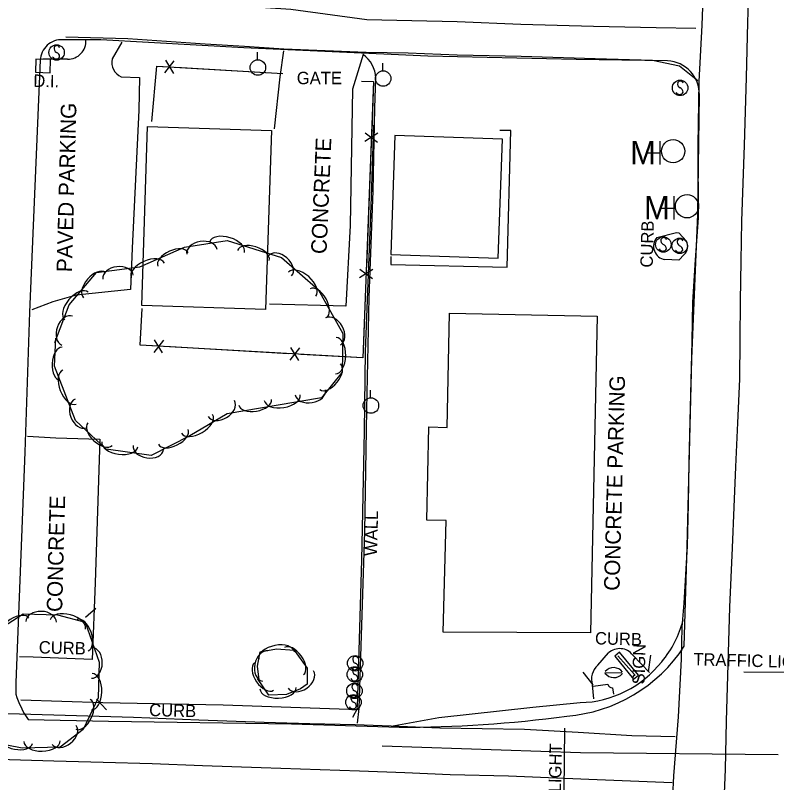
# Model space of a CAD drawing. Extents: x 978516 to 993312, y 1836504 to 1846212.
# Drawn here: x 992285.9 to 992531.4, y 1843914.2 to 1844161.6 of the extents above; entities that cross this region are included whole.
import ezdxf

# ---------------------------------------------------------------- set-up
doc = ezdxf.new("R2010")
doc.units = 0
for name, color, linetype in [('S_BUILDING', 7, 'Continuous'), ('S_CURB', 7, 'Continuous'), ('S_CURB_ANNOT', 7, 'Continuous'), ('S_DROP_INLET', 7, 'Continuous'), ('S_DROP_INLET_ANNOT', 7, 'Continuous'), ('S_EDGE_PAVEMENT', 7, 'Continuous'), ('S_FENCE', 7, 'Continuous'), ('S_GAS_UTILITIES', 7, 'Continuous'), ('S_GATE_ANNOT', 7, 'Continuous'), ('S_MANHOLE', 7, 'Continuous'), ('S_PARKING', 7, 'Continuous'), ('S_PARKING_ANNOT', 7, 'Continuous'), ('S_PAVEMENT_CROWN', 7, 'Continuous'), ('S_SHOULDER', 7, 'Continuous'), ('S_SIDEWALK', 7, 'Continuous'), ('S_SIGN', 7, 'Continuous'), ('S_SIGN_ANNOT', 7, 'Continuous'), ('S_TRAFFIC_SIGNAL', 7, 'Continuous'), ('S_TRAFFIC_SIGNAL_ANNOT', 7, 'Continuous'), ('S_TREE', 7, 'Continuous'), ('S_UTILITY_POLE', 7, 'Continuous'), ('S_WALL', 7, 'Continuous'), ('S_WALL_ANNOT', 7, 'Continuous')]:
    doc.layers.add(name, color=color, linetype=linetype)

msp = doc.modelspace()

# ---------------------------------------------------------------- linework, layer by layer
at = {"layer": 'S_BUILDING'}
for points in [[(992328.53, 1844125.82), (992368.47, 1844124.52), (992366.59, 1844066.78), (992326.66, 1844068.08)], [(992406.98, 1844084.54), (992441.62, 1844083.34), (992442.95, 1844121.74), (992408.31, 1844122.93)], [(992473.58, 1844064.63), (992471.4, 1843962.51), (992423.91, 1843962.75), (992424.79, 1843998.69), (992418.6, 1843998.83), (992419.24, 1844028.89), (992425.11, 1844028.77), (992425.9, 1844065.65)]]:
    msp.add_lwpolyline(points, close=True, dxfattribs=at)
at = {"layer": 'S_CURB'}
for points in [[(992311.8, 1843970.3), (992308.52, 1843967.44)], [(992490.05, 1843949.96), (992490.87, 1843955.35)], [(992472.26, 1843945.72), (992469.06, 1843949.8)], [(992312.05, 1843941.16), (992315.33, 1843937.71)], [(992396.24, 1843938.2), (992394.6, 1843935.2)]]:
    msp.add_lwpolyline(points, dxfattribs=at)
at = {"layer": 'S_DROP_INLET'}
msp.add_lwpolyline([(992297.17, 1844147.36), (992292.47, 1844147.49), (992292.36, 1844143.27), (992297.06, 1844143.15)], close=True, dxfattribs=at)
at = {"layer": 'S_EDGE_PAVEMENT'}
for points in [[(992497.67, 1843903.05), (992498.26, 1843916.33), (992499.79, 1843935.45), (992500.76, 1843954.05), (992500.96, 1843964.38), (992501.64, 1843972.05), (992502.72, 1843990.5), (992502.95, 1844004.1), (992503.18, 1844017.7), (992503.53, 1844030.77), (992503.87, 1844043.84), (992504.15, 1844056.5), (992504.42, 1844069.17), (992505.3, 1844082.76), (992506.19, 1844096.34), (992506.13, 1844119.83), (992506.39, 1844140.26), (992507.39, 1844158.53), (992508.19, 1844179.12)], [(992505.96, 1844140.52), (992500.13, 1844145.27), (992491.41, 1844147.07), (992472.88, 1844147.61), (992449.07, 1844148.35), (992428.34, 1844148.84), (992412.56, 1844149.41), (992399.06, 1844149.62), (992385.78, 1844150.19), (992372.51, 1844150.76), (992359.8, 1844151.56), (992347.09, 1844152.37), (992334.6, 1844153.23), (992322.11, 1844154.09), (992302.2, 1844154.63)], [(992496.19, 1844147.03), (992466.77, 1844147.43), (992418.88, 1844148.5), (992359.62, 1844151.16), (992313.49, 1844153.77), (992301.2, 1844153.78)], [(992293.88, 1844147.15), (992290.49, 1844065.93), (992288.95, 1844020.81), (992285.98, 1843946.49)], [(992501.58, 1843958.15), (992502.6, 1843990.24), (992504.07, 1844050.87), (992505.96, 1844097.52), (992506.51, 1844135.96)], [(992285.98, 1843946.49), (992286.05, 1843942.74)], [(992255.96, 1843936.87), (992271.6, 1843936.63), (992287.23, 1843936.39), (992305.6, 1843935.82), (992323.97, 1843935.26), (992345.05, 1843934.49), (992366.13, 1843933.72), (992380.83, 1843933.31), (992395.53, 1843932.9), (992407.09, 1843932.46), (992422.79, 1843931.85), (992436.46, 1843931.65), (992450.14, 1843931.45), (992467.44, 1843930.43), (992484.75, 1843929.4), (992498.66, 1843929.09)], [(992289.96, 1843934.57), (992315.95, 1843934), (992374.98, 1843933.15), (992409.73, 1843932.08)]]:
    msp.add_lwpolyline(points, dxfattribs=at)
for centre, major_axis, ratio, start_param, end_param in [((992300.79, 1844146.87), (2.44, 6.49), 0.997104, 0.302567, 1.889612), ((992495.65, 1844136.19), (9.71, -4.88), 0.99709, 0.445353, 1.985574), ((992460.18, 1843984.89), (35.84, 34.06), 0.996576, 4.026236, 4.949012), ((992309.13, 1843949.29), (9.77, -25.1), 0.890001, 4.62812, 4.966632), ((992411.25, 1844315.55), (383.97, 10.06), 0.998386, 4.682267, 4.823316)]:
    msp.add_ellipse(centre, major_axis=major_axis, ratio=ratio, start_param=start_param, end_param=end_param, dxfattribs=at)
at = {"layer": 'S_FENCE'}
for p, q in [((992334.28, 1844147.19), (992336.9, 1844142.93)), ((992334.04, 1844143.1), (992337.14, 1844147.02)), ((992402.83, 1844123.64), (992398.63, 1844120.94)), ((992398.74, 1844123.8), (992402.72, 1844120.78)), ((992401.13, 1844079.68), (992396.93, 1844076.97)), ((992397.04, 1844079.84), (992401.02, 1844076.81)), ((992333.62, 1844056.88), (992330.52, 1844052.95)), ((992333.39, 1844052.79), (992330.76, 1844057.04)), ((992377.55, 1844054.38), (992374.46, 1844050.46)), ((992377.32, 1844050.29), (992374.69, 1844054.55))]:
    msp.add_line(p, q, dxfattribs=at)
for points in [[(992329.87, 1844127.43), (992331.54, 1844145.3), (992333.59, 1844145.18)], [(992329.87, 1844127.43), (992331.54, 1844145.3), (992372.11, 1844142.9)], [(992337.59, 1844144.94), (992357.55, 1844143.76)], [(992357.55, 1844143.76), (992372.11, 1844142.9)], [(992397.51, 1844140.45), (992401.43, 1844140.35), (992400.81, 1844124.29)], [(992397.51, 1844140.45), (992401.43, 1844140.35), (992397.97, 1844051.17)], [(992400.65, 1844120.29), (992399.88, 1844100.31)], [(992399.88, 1844100.31), (992399.1, 1844080.32)], [(992398.95, 1844076.33), (992398.17, 1844056.34)], [(992330.08, 1844055.03), (992326.14, 1844055.25), (992326.74, 1844067.1)], [(992397.97, 1844051.17), (992326.14, 1844055.25), (992326.74, 1844067.1)], [(992398.17, 1844056.34), (992397.97, 1844051.17)], [(992354.04, 1844053.67), (992334.07, 1844054.8)], [(992374.01, 1844052.53), (992354.04, 1844053.67)], [(992397.97, 1844051.17), (992378, 1844052.31)]]:
    msp.add_lwpolyline(points, dxfattribs=at)
at = {"layer": 'S_GAS_UTILITIES'}
for p, q in [((992468.13, 1843923.79), (992404.18, 1843925.98)), ((992531.91, 1843923.19), (992468.13, 1843923.79))]:
    msp.add_line(p, q, dxfattribs=at)
at = {"layer": 'S_MANHOLE'}
for p, q in [((992493.85, 1844113.55), (992493.85, 1844121.05)), ((992489.67, 1844117.26), (992493.85, 1844117.26)), ((992498.32, 1844095.8), (992498.32, 1844103.3)), ((992494.15, 1844099.51), (992498.32, 1844099.51))]:
    msp.add_line(p, q, dxfattribs=at)
for centre in [(992498.04, 1844117.82), (992502.52, 1844100.07)]:
    msp.add_circle(centre, 3.75, dxfattribs=at)
at = {"layer": 'S_PARKING'}
for points in [[(992320.18, 1844153.03), (992317.13, 1844147.6)], [(992369.45, 1844125.08), (992371.29, 1844141.77), (992372.49, 1844150.18)], [(992302.72, 1844147.55), (992294.79, 1844147.55)], [(992398.05, 1844149.01), (992394.63, 1844137.84), (992393.82, 1844093.83), (992392.42, 1844067.85), (992367.87, 1844068.5)], [(992320.03, 1844141.83), (992325.95, 1844141.55), (992325.68, 1844131.09), (992323.56, 1844086.52), (992323.07, 1844073.25), (992305.53, 1844071.4), (992297.92, 1844069.24), (992291.18, 1844066.71)], [(992396.24, 1843933.34), (992396.75, 1843938.13), (992398.61, 1843995.15), (992399.26, 1844034.49), (992399.95, 1844070.65), (992401.26, 1844105.08), (992401.84, 1844131.76), (992402.17, 1844141.5)], [(992492.79, 1844089.99), (992499.1, 1844091.61), (992499.89, 1844091.53), (992502.33, 1844088.8)], [(992499.93, 1844082.69), (992495.4, 1844082.89)], [(992501.62, 1844084.55), (992499.93, 1844082.69)], [(992289.83, 1844025.96), (992298.93, 1844025.36), (992313.17, 1844024.94), (992311.59, 1843978.64), (992310.66, 1843953.88), (992291.58, 1843954.61), (992287.26, 1843954.73)], [(992473.73, 1843952.07), (992477.24, 1843956.02)], [(992485.01, 1843955.35), (992490.47, 1843949.75)], [(992472.43, 1843941.24), (992471.98, 1843945.73)]]:
    msp.add_lwpolyline(points, dxfattribs=at)
for centre, radius, start, end in [((992496.08, 1844087.17), 4.34, 139.4433, 260.9459), ((992499.13, 1844087.15), 3.6, 313.671, 27.1662), ((992477.8, 1843947.53), 6.09, 131.8984, 197.2467)]:
    msp.add_arc(centre, radius, start, end, dxfattribs=at)
for centre, major_axis, ratio, start_param, end_param in [((992302.93, 1844153.22), (5.15, 2.43), 0.995571, 4.23753, 5.919122), ((992322.03, 1844146.46), (-0.11, -5.05), 0.99544, 4.507501, 5.896539), ((992392.18, 1844140.93), (9.75, 2.28), 0.994239, 6.108788, 6.998979), ((992480.82, 1843952.13), (-4.74, 2.33), 0.999791, 4.25391, 5.914343)]:
    msp.add_ellipse(centre, major_axis=major_axis, ratio=ratio, start_param=start_param, end_param=end_param, dxfattribs=at)
at = {"layer": 'S_PAVEMENT_CROWN'}
for points in [[(992514.1, 1843897.93), (992514.96, 1843918.45), (992515.27, 1843934.04), (992515.89, 1843956.08), (992516.32, 1843970.79), (992517.2, 1843989.96), (992517.73, 1844003.02), (992518.26, 1844016.08), (992518.9, 1844030.18), (992519.54, 1844044.28), (992519.68, 1844056.91), (992519.81, 1844069.54), (992520.02, 1844082.39), (992520.22, 1844095.23), (992521.07, 1844119.73), (992521.66, 1844141.62), (992522.09, 1844159.31), (992522.72, 1844176.6)], [(992505.35, 1844157.39), (992492.62, 1844157.58), (992472.33, 1844158), (992448.88, 1844158.65), (992428.35, 1844159.54), (992413.81, 1844159.87), (992399.27, 1844160.21), (992374.77, 1844163.56), (992351.81, 1844165), (992338.08, 1844164.74), (992324.34, 1844164.49), (992302.16, 1844165.69)], [(992254.99, 1843922.52), (992276.66, 1843921.85), (992298.34, 1843921.19), (992314.18, 1843920.78), (992330.03, 1843920.37), (992346.25, 1843919.68), (992365.2, 1843919.03), (992384.14, 1843918.38), (992396.86, 1843917.96), (992411.48, 1843917.41), (992426.1, 1843916.86), (992444.89, 1843916.4), (992457.89, 1843915.85), (992470.89, 1843915.29), (992484.33, 1843914.74), (992497.78, 1843914.2)]]:
    msp.add_lwpolyline(points, dxfattribs=at)
at = {"layer": 'S_SHOULDER'}
msp.add_lwpolyline([(992407.11, 1843932.35), (992422.51, 1843935.2), (992452.84, 1843938.5), (992468.06, 1843939.99)], dxfattribs=at)
for centre, major_axis, ratio, start_param, end_param in [((992470.2, 1843973.82), (18.61, 26.51), 0.980966, 4.619796, 5.092575), ((992467.15, 1843974.58), (33.94, 6.92), 0.999118, 4.537697, 5.41548)]:
    msp.add_ellipse(centre, major_axis=major_axis, ratio=ratio, start_param=start_param, end_param=end_param, dxfattribs=at)
at = {"layer": 'S_SIDEWALK'}
for points in [[(992407.03, 1844083.87), (992406.96, 1844081.24), (992444.52, 1844080.41), (992445.68, 1844124.48), (992442.15, 1844124.49)], [(992472.3, 1843945.34), (992476.95, 1843945.91)], [(992478.48, 1843944.78), (992478.77, 1843942.71)], [(992287.64, 1843940.86), (992314.13, 1843940.05), (992352.94, 1843939.26), (992396.51, 1843937.77)]]:
    msp.add_lwpolyline(points, dxfattribs=at)
msp.add_lwpolyline([(992479.19, 1843954.93), (992485.23, 1843947.59), (992486.83, 1843948.9), (992480.79, 1843956.24)], close=True, dxfattribs=at)
msp.add_arc((992478.38, 1843946.26), 1.48, 193.6014, 273.6331, dxfattribs=at)
at = {"layer": 'S_SIGN'}
msp.add_lwpolyline([(992485.61, 1843949.01), (992480.23, 1843955.04)], dxfattribs=at)
for centre in [(992299.18, 1844149.68), (992500.29, 1844138.25), (992494.88, 1844087.73), (992500.16, 1844087.32), (992395.49, 1843952.68), (992395.39, 1843949.1), (992395.25, 1843943.8), (992394.93, 1843940.11)]:
    msp.add_circle(centre, 2.49, dxfattribs=at)
for centre, radius, start, end in [((992299.86, 1844151), 1.5, 167.1196, 241.9813), ((992299.25, 1844150.94), 0.95, 16.5258, 156.8957), ((992298.77, 1844148.33), 1.4, 358.6529, 73.7063), ((992299.03, 1844148.85), 1.28, 204.641, 335.359), ((992500.97, 1844139.57), 1.5, 167.1196, 241.9813), ((992500.36, 1844139.51), 0.95, 16.5258, 156.8957), ((992499.87, 1844136.9), 1.4, 358.6529, 73.7063), ((992500.13, 1844137.42), 1.28, 204.641, 335.359), ((992495.57, 1844089.06), 1.5, 167.1196, 241.9813), ((992494.96, 1844089), 0.95, 16.5258, 156.8957), ((992494.47, 1844086.39), 1.4, 358.6529, 73.7063), ((992500.85, 1844088.64), 1.5, 167.1196, 241.9813), ((992500.23, 1844088.59), 0.95, 16.5258, 156.8957), ((992494.73, 1844086.91), 1.28, 204.641, 335.359), ((992500.01, 1844086.5), 1.28, 204.641, 335.359), ((992499.75, 1844085.98), 1.4, 358.6529, 73.7063), ((992396.17, 1843954.01), 1.5, 167.1196, 241.9813), ((992395.56, 1843953.95), 0.95, 16.5258, 156.8957), ((992395.07, 1843951.34), 1.4, 358.6529, 73.7063), ((992395.33, 1843951.86), 1.28, 204.641, 335.359), ((992396.08, 1843950.42), 1.5, 167.1196, 241.9813), ((992395.47, 1843950.37), 0.95, 16.5258, 156.8957), ((992395.24, 1843948.27), 1.28, 204.641, 335.359), ((992394.98, 1843947.75), 1.4, 358.6529, 73.7063), ((992395.94, 1843945.13), 1.5, 167.1196, 241.9813), ((992395.33, 1843945.07), 0.95, 16.5258, 156.8957), ((992395.1, 1843942.98), 1.28, 204.641, 335.359), ((992395.62, 1843941.43), 1.5, 167.1196, 241.9813), ((992395, 1843941.38), 0.95, 16.5258, 156.8957), ((992394.84, 1843942.46), 1.4, 358.6529, 73.7063), ((992394.52, 1843938.77), 1.4, 358.6529, 73.7063), ((992394.78, 1843939.29), 1.28, 204.641, 335.359)]:
    msp.add_arc(centre, radius, start, end, dxfattribs=at)
at = {"layer": 'S_TRAFFIC_SIGNAL'}
for points in [[(992536.28, 1843949.68), (992520.84, 1843949.83)], [(992462.98, 1843931.75), (992462.6, 1843890.82), (992509.52, 1843889.82)]]:
    msp.add_lwpolyline(points, dxfattribs=at)
at = {"layer": 'S_TREE'}
for points in [[(992298.64, 1844056.16), (992303.19, 1844068.3), (992312.05, 1844078.76), (992325.99, 1844080.49), (992340.45, 1844086.9), (992354.18, 1844089.07), (992371.75, 1844083.6), (992383.52, 1844073.24), (992391.47, 1844059.06), (992391.26, 1844046.58), (992384.67, 1844038.28), (992369.95, 1844035.85), (992354.15, 1844033.18), (992342.14, 1844026), (992329.67, 1844019.74), (992315.21, 1844021.78), (992305.23, 1844031.01), (992298.49, 1844048.48), (992298.97, 1844057.5)], [(992274.18, 1843947.43), (992274.66, 1843956.18), (992280.17, 1843963.38), (992288.44, 1843968.58), (992299.45, 1843968.29), (992308.38, 1843965.93), (992312.92, 1843953.02), (992312.64, 1843941.5), (992307.7, 1843931.29), (992300.35, 1843925.58), (992288.07, 1843925.29), (992278.05, 1843927.2), (992273.28, 1843935.97), (992273.81, 1843947.9)], [(992364.47, 1843947.3), (992364.02, 1843951.73), (992364.89, 1843956.4), (992370.15, 1843957.39), (992375.84, 1843956.89), (992379.96, 1843951.08), (992380, 1843945.96), (992377.85, 1843944.48), (992373.32, 1843942.65), (992367.6, 1843942.42), (992363.93, 1843947.74)], [(992476.05, 1843949.75), (992481.44, 1843949.6)], [(992476.1, 1843949.47), (992476.2, 1843949.46)]]:
    msp.add_lwpolyline(points, dxfattribs=at)
for centre, start, end in [((992478.93, 1843951.71), 217.6879, 319.2848), ((992478.88, 1843947.63), 37.6879, 139.2848)]:
    msp.add_arc(centre, 3.64, start, end, dxfattribs=at)
for centre, major_axis, ratio in [((992354.16, 1844086.85), (-5.6, 1.74), 0.55008), ((992346.04, 1844085.37), (-4.9, -0.77), 0.685311), ((992362.63, 1844084.21), (-5.1, 1.59), 0.540699), ((992336.72, 1844082.93), (-4.89, -2.17), 0.540699), ((992371.24, 1844080.87), (-3.72, 3.27), 0.685311), ((992328.62, 1844079.33), (-5.36, -2.38), 0.55008), ((992319.01, 1844077.22), (-4.92, -0.61), 0.685311), ((992311.35, 1844074.65), (-3.46, -4.08), 0.540699), ((992378.36, 1844074.95), (-4.41, 3.88), 0.55008), ((992305.62, 1844067.89), (-3.79, -4.48), 0.55008), ((992383.56, 1844068.83), (-2.61, 4.66), 0.540699), ((992302.61, 1844059.97), (-1.74, -4.64), 0.685311), ((992388.37, 1844059.72), (-2.42, 4.32), 0.685311), ((992389.23, 1844051.93), (0.1, 5.87), 0.55008), ((992300.65, 1844049.24), (-0.28, -5.34), 0.540699), ((992387.39, 1844045.12), (3.33, 4.19), 0.540699), ((992303.35, 1844041.78), (2.11, -5.48), 0.55008), ((992381.06, 1844040.1), (4.89, 0.81), 0.685311), ((992371.97, 1844038.34), (5.79, 0.96), 0.55008), ((992306.92, 1844033.24), (1.78, -4.62), 0.685311), ((992352.28, 1844034.84), (4.25, 2.54), 0.685311), ((992363.21, 1844036.87), (5.27, 0.89), 0.540699), ((992344.47, 1844029.87), (5.04, 3.01), 0.55008), ((992313.16, 1844026.57), (3.93, -3.63), 0.540699), ((992336.82, 1844025.7), (4.78, 2.4), 0.540699), ((992319.57, 1844023.3), (5.81, -0.82), 0.55008), ((992328.78, 1844022.27), (4.91, -0.69), 0.685311), ((992294.17, 1843966.04), (-4.95, 0.13), 0.685311), ((992302.81, 1843965.21), (-5.67, 1.5), 0.55008), ((992285.75, 1843964.38), (-4.53, -2.85), 0.540699), ((992307.59, 1843961.76), (-1.77, 5.04), 0.540699), ((992310.53, 1843952.79), (0.12, 4.95), 0.685311), ((992366.45, 1843951.79), (-0.91, -4.87), 0.685311), ((992370.21, 1843955.25), (-5.77, -1.09), 0.55008), ((992375.74, 1843953.37), (-3.09, 4.36), 0.540699), ((992366.07, 1843948.38), (3.04, -4.4), 0.540699), ((992310.56, 1843943.52), (0.14, 5.87), 0.55008), ((992377.93, 1843947.43), (4.08, 2.81), 0.685311), ((992370.61, 1843944.66), (5.86, 0.24), 0.55008), ((992307.73, 1843936.22), (2.33, 4.81), 0.540699), ((992301.61, 1843929.58), (3.91, 3.04), 0.685311), ((992286.12, 1843927.82), (5.25, -1), 0.540699), ((992294.49, 1843927.56), (5.87, 0.14), 0.55008)]:
    msp.add_ellipse(centre, major_axis=major_axis, ratio=ratio, start_param=3.141593, end_param=6.283185, dxfattribs=at)
at = {"layer": 'S_UTILITY_POLE'}
for p, q in [((992363.96, 1844147.33), (992363.96, 1844149.81)), ((992404.37, 1844143.78), (992404.37, 1844146.26)), ((992400.41, 1844038.32), (992400.41, 1844040.8))]:
    msp.add_line(p, q, dxfattribs=at)
for centre in [(992364.1, 1844144.81), (992404.51, 1844141.26), (992400.56, 1844035.8)]:
    msp.add_circle(centre, 2.5, dxfattribs=at)
at = {"layer": 'S_WALL'}
msp.add_lwpolyline([(992396.25, 1843938.53), (992397.65, 1843985.95), (992398.51, 1844027.59), (992398.82, 1844053.23), (992400.71, 1844103), (992401.54, 1844126.21)], dxfattribs=at)

# ---------------------------------------------------------------- texts
at = {"layer": 'S_CURB_ANNOT'}
for rotation, p in [(88.4864, (992491.44, 1844080.26)), (358.4864, (992472.79, 1843958.8)), (358.4864, (992293.39, 1843955.88)), (358.4864, (992329, 1843935.67))]:
    msp.add_text('CURB', height=4, rotation=rotation, dxfattribs=at).set_placement(p)
at = {"layer": 'S_DROP_INLET_ANNOT'}
msp.add_text('D.I.', height=4, rotation=358.4864, dxfattribs=at).set_placement((992291.63, 1844138.61))
at = {"layer": 'S_GATE_ANNOT'}
msp.add_text('GATE', height=4, dxfattribs=at).set_placement((992376.66, 1844139.44))
at = {"layer": 'S_MANHOLE'}
for p in [(992484.16, 1844113.64), (992488.64, 1844095.89)]:
    msp.add_text('M', height=7.46, dxfattribs=at).set_placement(p)
at = {"layer": 'S_PARKING_ANNOT'}
for s, height, rotation, p in [('PAVED PARKING', 5.0005, 88.4864, (992304.16, 1844078.77)), ('CONCRETE', 5, 87.5762, (992386.23, 1844084.59)), ('CONCRETE PARKING', 5.0005, 88.4864, (992480.73, 1843976.02)), ('CONCRETE', 5, 88.4864, (992300.97, 1843969.18))]:
    msp.add_text(s, height=height, rotation=rotation, dxfattribs=at).set_placement(p)
at = {"layer": 'S_SIGN_ANNOT'}
msp.add_text('SIGN', height=4, rotation=88.4864, dxfattribs=at).set_placement((992488.84, 1843945.83))
at = {"layer": 'S_TRAFFIC_SIGNAL_ANNOT'}
for rotation, p in [(358.4864, (992504.52, 1843952.03)), (88.6895, (992461.3, 1843886.98))]:
    msp.add_text('TRAFFIC LIGHT', height=4.0004, rotation=rotation, dxfattribs=at).set_placement(p)
at = {"layer": 'S_WALL_ANNOT'}
msp.add_text('WALL', height=4, rotation=88.4864, dxfattribs=at).set_placement((992402.52, 1843987.26))

doc.saveas('drawing.dxf')
